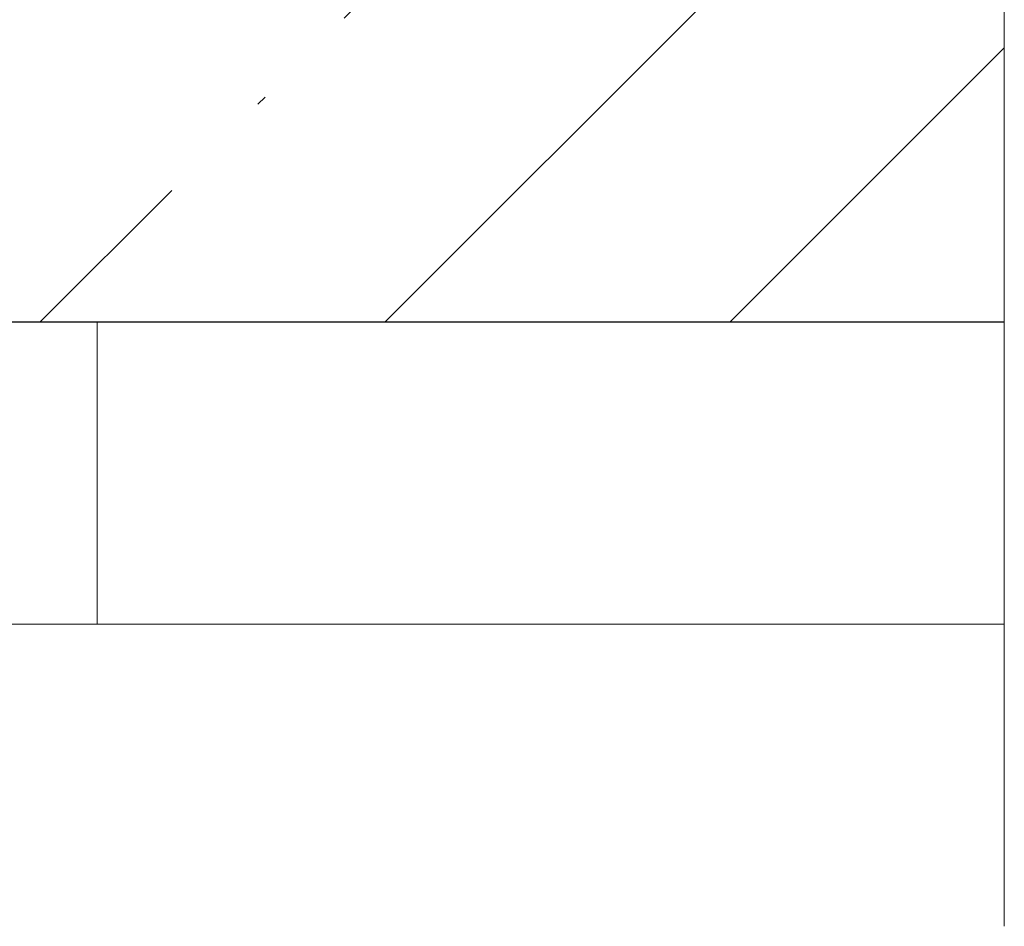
# Model space of a CAD drawing. Header units: millimetres. Extents: x 786 to 42540, y -7760 to 3796.
# Tile 270 of 656: x 42115 to 42440, y -6200 to -5900. Entities that reach past the tile are written whole.
import ezdxf

# ---------------------------------------------------------------- set-up
doc = ezdxf.new("R2010")
doc.units = ezdxf.units.MM
for name, color, linetype, lineweight in [('A-DETL-GENF', 7, 'Continuous', 13), ('A-FLOR', 7, 'Continuous', 13), ('A-FLOR-PATT', 7, 'Continuous', 25), ('A-WALL', 7, 'Continuous', 13)]:
    doc.layers.add(name, color=color, linetype=linetype, lineweight=lineweight)

# ---------------------------------------------------------------- blocks, each defined once
blk = doc.blocks.new('Линия разрыва - М 1_50-5314776-Разрез по Рампе Р1_фрагмент пола')
at = {"layer": 'A-DETL-GENF', "lineweight": 5}
blk.add_line((83800, -6100), (80587.61, -6100), dxfattribs=at)
blk = doc.blocks.new('Линия разрыва - М 1_50-7673836-Разрез по Рампе Р1_фрагмент пола')
at = {"layer": 'A-DETL-GENF', "lineweight": 5}
for p, q in [((83800, -2990), (83800, -6125)), ((83800, -6125), (83800, -6200))]:
    blk.add_line(p, q, dxfattribs=at)

msp = doc.modelspace()

# ---------------------------------------------------------------- hatches: boundary and pattern name
at = {"layer": 'A-FLOR-PATT', "lineweight": 5}
h = msp.add_hatch(dxfattribs=at)
h.set_pattern_fill('FP_8', color=256, style=0, pattern_type=2)
h.set_pattern_definition([(45, (48694.21, -5700), (-114.0493, 114.0493), []), (45, (48808.26, -5700), (-114.0493, 114.0493), [201.613, -40.323, 3.353, -36.97])])
h.paths.add_polyline_path([(42440.27, -6000), (42440.27, -5750), (37240.27, -5750), (37240.27, -6000), (41291.34, -6000)])

# ---------------------------------------------------------------- linework, layer by layer
at = {"layer": 'A-FLOR', "lineweight": 25}
msp.add_line((37240.27, -6000), (42440.27, -6000), dxfattribs=at)
at = {"layer": 'A-WALL'}
msp.add_line((42140.27, -6000), (42140.27, -6100), dxfattribs=at)

# ---------------------------------------------------------------- block references
at = {"layer": 'A-DETL-GENF'}
for name in ['Линия разрыва - М 1_50-7673836-Разрез по Рампе Р1_фрагмент пола', 'Линия разрыва - М 1_50-5314776-Разрез по Рампе Р1_фрагмент пола']:
    msp.add_blockref(name, (-41359.73, 0), dxfattribs=at)

doc.saveas('drawing.dxf')
